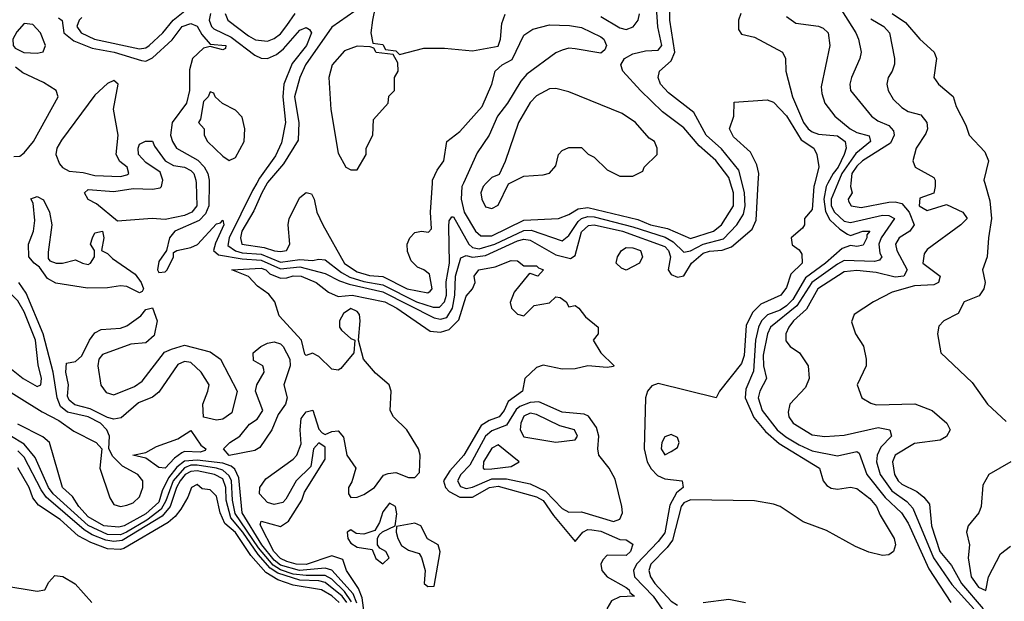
# Model space of a CAD drawing. Header units: inches. Extents: x 2380053 to 2584298, y 380219 to 546618.
# Tile 760 of 788: x 2476476 to 2479550, y 498694 to 500511. Entities that reach past the tile are written whole.
import ezdxf

# ---------------------------------------------------------------- set-up
doc = ezdxf.new("R2010")
doc.units = ezdxf.units.IN
doc.header["$MEASUREMENT"] = 0
doc.layers.add('C4479', color=7, linetype='Continuous')
doc.layers.add('C4570', color=7, linetype='Continuous')

msp = doc.modelspace()

# ---------------------------------------------------------------- linework, layer by layer
at = {"layer": 'C4479', "color": 2}
for points, elevation in [([(2477026.3, 500000), (2477028.5, 499930), (2477013.1, 499910), (2476990, 499899.1), (2476930, 499886.9), (2476889.7, 499889.7), (2476781.2, 499881.2), (2476715.6, 499935.6), (2476690, 499949.4), (2476678, 499970), (2476690, 499980.5), (2476770, 499974), (2476830, 499983.7), (2476890, 499981.6), (2476914, 499986), (2476919, 499990), (2476920.8, 500000)], 14), ([(2477067.3, 500000), (2477066, 499930), (2477055.6, 499904.4), (2477036.1, 499883.9), (2476960.4, 499850), (2476944, 499830), (2476934, 499790), (2476910, 499755.3), (2476905.5, 499730), (2476910, 499721), (2476930, 499722.8), (2476936, 499730), (2476956, 499770), (2476956.4, 499783.6), (2476966, 499790), (2477010, 499798.9), (2477030.8, 499809.2), (2477090, 499873), (2477103.2, 499876.8), (2477110, 499884.7), (2477112.8, 499870), (2477086.7, 499813.3), (2477081.1, 499790), (2477096.2, 499776.2), (2477170, 499763.8), (2477230, 499760.1), (2477290, 499733.1), (2477350, 499739.3), (2477430, 499717.7), (2477474.8, 499694.8), (2477505, 499685), (2477610, 499660.7), (2477770, 499579.8), (2477790, 499575.2), (2477810, 499580.2), (2477826.9, 499610), (2477834.7, 499650), (2477837, 499710), (2477853, 499767), (2477870, 499774.2), (2477890, 499769.4), (2477930, 499774), (2478030, 499820.5), (2478050, 499825.8), (2478070, 499822.2), (2478150, 499776.5), (2478195.3, 499764.7), (2478210, 499774.8), (2478230, 499848.5), (2478251.6, 499868.4), (2478270, 499870.1), (2478358, 499850), (2478490, 499802.8), (2478502.2, 499790), (2478507.8, 499770), (2478500.5, 499730), (2478510, 499714.8), (2478530, 499706.7), (2478550, 499710.7), (2478574, 499750), (2478610, 499782), (2478630, 499788.3), (2478669.1, 499790.9), (2478698.9, 499801.1), (2478763, 499857), (2478775.8, 499884.2), (2478782, 500000)], 18), ([(2477215.9, 500000), (2477203.1, 499976.9), (2477129.4, 499830), (2477126, 499806), (2477149.2, 499789.2), (2477170, 499783.1), (2477230, 499778.3), (2477290, 499753.8), (2477350, 499761.9), (2477390, 499758.3), (2477410, 499763), (2477430, 499761.3), (2477480.9, 499720.9), (2477506.9, 499706.9), (2477550, 499693.6), (2477610, 499682.7), (2477714.9, 499630), (2477767.3, 499612.7), (2477786.6, 499613.4), (2477801.8, 499630), (2477808.1, 499650), (2477807.6, 499692.4), (2477817.9, 499750), (2477815.3, 499864.7), (2477817.2, 499882.8), (2477824.7, 499895.3), (2477830, 499894.8), (2477878.2, 499810), (2477890, 499799.7), (2477910, 499795.3), (2477959.7, 499810), (2478050, 499852.8), (2478073.2, 499853.1), (2478170, 499820.3), (2478190, 499836.4), (2478219.8, 499880.2), (2478230.4, 499889.6), (2478250, 499896.6), (2478270, 499895.6), (2478390, 499863.6), (2478491.5, 499831.5), (2478516.8, 499816.8), (2478550, 499784.9), (2478570, 499789.3), (2478610, 499809.5), (2478673.8, 499826.2), (2478715, 499870), (2478736.2, 499903.8), (2478741, 499930), (2478739.1, 499970), (2478731.6, 500000)], 22), ([(2477248.7, 500000), (2477231.6, 499970), (2477206.4, 499913.6), (2477169.3, 499850), (2477164.7, 499830), (2477168.9, 499810), (2477239.3, 499799.3), (2477270.9, 499789.1), (2477290, 499786.5), (2477308.7, 499790), (2477319.3, 499810), (2477314, 499870), (2477317, 499890), (2477350, 499956), (2477370, 499971), (2477386.8, 499966.8), (2477395.5, 499950), (2477403.8, 499910), (2477422.6, 499870), (2477490, 499749.2), (2477530, 499723.7), (2477567.7, 499712.3), (2477610, 499708.7), (2477685.5, 499670), (2477750, 499658), (2477757.1, 499662.9), (2477763.7, 499670), (2477755.5, 499715.5), (2477738, 499730), (2477718, 499738), (2477698, 499758), (2477687.2, 499787.2), (2477686, 499810), (2477694.3, 499830), (2477710, 499845.7), (2477730.4, 499850.4), (2477752.3, 499847.7), (2477762, 499858), (2477758.5, 499910), (2477764.4, 500000)], 26), ([(2477861.1, 500000), (2477856.5, 499990), (2477854.7, 499950), (2477864.1, 499910), (2477898.7, 499850), (2477915.8, 499835.8), (2477950, 499835.8), (2478050, 499884.2), (2478158, 499890), (2478190, 499902), (2478219.6, 499920.4), (2478250, 499924.8), (2478406.3, 499886.3), (2478445.5, 499870), (2478498.5, 499858.5), (2478570, 499827.9), (2478642.7, 499850), (2478667, 499870), (2478704.7, 499930), (2478704.4, 499970), (2478695.5, 500000)], 26), ([(2477932.5, 500000), (2477922.8, 499990), (2477916, 499970), (2477918.8, 499950), (2477930, 499926.8), (2477950, 499921), (2477970, 499932), (2478002, 499998), (2478006, 500000)], 30), ([(2478958.3, 500000), (2478955.8, 499990), (2478950, 499918), (2478926, 499890), (2478926, 499870), (2478919.8, 499860.2), (2478884.7, 499830), (2478887.9, 499807.9), (2478910, 499792), (2478918, 499778), (2478918.8, 499750), (2478884.1, 499715.9), (2478870, 499674), (2478852.4, 499650), (2478790, 499622), (2478764.1, 499595.9), (2478744.7, 499555.3), (2478737.8, 499462.2), (2478730, 499437), (2478661, 499350), (2478650.6, 499329.4), (2478470, 499374.7), (2478450, 499367.6), (2478436.5, 499350), (2478430.3, 499330), (2478425.8, 499170), (2478435.5, 499130), (2478447.7, 499107.7), (2478467.4, 499087.4), (2478490, 499076.9), (2478544.7, 499070), (2478547.7, 499050), (2478527, 499033), (2478506.2, 498993.8), (2478490, 498908), (2478470, 498880.4), (2478402.2, 498810), (2478392.4, 498790), (2478395.8, 498770), (2478453.7, 498710), (2478510, 498628.5)], 18), ([(2478999.8, 500000), (2478994.6, 499990), (2478986.7, 499950), (2478991.6, 499911.6), (2479005.9, 499885.9), (2479036.4, 499856.4), (2479060.8, 499840.8), (2479070, 499837), (2479109, 499850), (2479130.4, 499850), (2479121.1, 499838.9), (2479121.6, 499830), (2479110, 499806.6), (2479090, 499802.4), (2479070, 499805.1), (2479043.6, 499796.4), (2478992.2, 499750), (2478930, 499704.4), (2478890, 499637.2), (2478870, 499617), (2478850, 499603.9), (2478811.4, 499588.6), (2478792.3, 499570), (2478782.3, 499550), (2478773.2, 499510), (2478767.5, 499412.5), (2478743.1, 499356.9), (2478740.7, 499330), (2478768.7, 499268.7), (2478804.5, 499224.5), (2478847.3, 499187.3), (2478973, 499110), (2478984.9, 499070), (2478995.9, 499055.9), (2479010, 499047.3), (2479030, 499044), (2479070, 499050.8), (2479090, 499046), (2479130, 499014.9), (2479151.8, 498990), (2479162.9, 498962.9), (2479206.8, 498890), (2479210.8, 498870), (2479204.7, 498850), (2479190, 498839), (2479170, 498837.2), (2479127.5, 498847.5), (2479085.3, 498865.3), (2478995.6, 498915.6), (2478922.7, 498942.7), (2478850, 498989.7), (2478830, 498997.7), (2478770, 499007.4), (2478570, 499010.8), (2478550, 499001.1), (2478541.8, 498990), (2478514.7, 498885.3), (2478498, 498862), (2478446.3, 498810), (2478440.3, 498790), (2478445.3, 498770), (2478459.5, 498750), (2478510, 498694), (2478530, 498682)], 22), ([(2479030.8, 500000), (2479010.2, 499950), (2479010.2, 499930), (2479019.8, 499910), (2479050, 499881.7), (2479070, 499877.4), (2479170, 499900.2), (2479190, 499898.9), (2479207.7, 499890), (2479165.6, 499830), (2479158.8, 499810), (2479162, 499782), (2479168.4, 499770), (2479160.5, 499759.5), (2479144.9, 499755.1), (2479050, 499758.6), (2479030, 499747.5), (2478949.7, 499690.3), (2478902.5, 499617.5), (2478820.2, 499550), (2478811.2, 499530), (2478797.2, 499462.8), (2478798.6, 499430), (2478808, 499390), (2478786.5, 499350), (2478781.3, 499330), (2478794.7, 499290), (2478840.7, 499230), (2478867.7, 499207.7), (2478910, 499182.7), (2478950, 499163.8), (2479030, 499148.8), (2479090, 499161.6), (2479096.7, 499156.7), (2479121.3, 499090), (2479178.4, 499018.4), (2479228.9, 498970), (2479250, 498938.4), (2479315.2, 498795.2), (2479383, 498690)], 26), ([(2479071.4, 500000), (2479070.4, 499990.4), (2479075.5, 499970), (2479062.8, 499950), (2479064, 499944), (2479072, 499930), (2479103.9, 499923.9), (2479190, 499940.7), (2479210, 499942.2), (2479230, 499936.5), (2479252.9, 499910), (2479268.9, 499870), (2479254.9, 499850), (2479222, 499830), (2479210.4, 499810), (2479215.3, 499790), (2479246.7, 499730), (2479237, 499710), (2479210, 499706.6), (2479150, 499721), (2479090, 499727.7), (2479050, 499723.5), (2478968.2, 499670), (2478933, 499607), (2478892.2, 499570), (2478877.6, 499550), (2478868, 499530), (2478867.7, 499507.7), (2478882, 499490), (2478911.3, 499470), (2478938, 499430), (2478941, 499390), (2478930, 499362), (2478881, 499310), (2478875.3, 499284.7), (2478877.3, 499270), (2478890.8, 499250), (2478950, 499214), (2478990, 499208.4), (2479050, 499212.7), (2479156.5, 499236.5), (2479193.4, 499230), (2479198, 499210), (2479165, 499175), (2479153.8, 499150), (2479151.3, 499130), (2479162.8, 499090), (2479199.4, 499039.4), (2479246.1, 499006.1), (2479265.1, 498985.1), (2479329.6, 498829.6), (2479386.5, 498746.5), (2479455, 498670)], 30), ([(2479334.8, 500000), (2479334.8, 499990), (2479330.7, 499969.3), (2479286.1, 499953.9), (2479284.2, 499930), (2479310, 499914.4), (2479370, 499933.4), (2479421, 499910), (2479434, 499890), (2479414.8, 499870), (2479310, 499793.2), (2479300.4, 499779.6), (2479296.3, 499750), (2479350.4, 499710), (2479344.9, 499690), (2479330, 499682.6), (2479270, 499679.7), (2479200.5, 499659.5), (2479142, 499630), (2479082, 499590), (2479072.7, 499567.3), (2479086, 499530), (2479110.6, 499490.6), (2479118.8, 499450), (2479118.8, 499430), (2479091, 499370), (2479106, 499330), (2479133.2, 499313.2), (2479150, 499308.2), (2479270.5, 499310.5), (2479324.7, 499290), (2479371, 499250), (2479381, 499230), (2479370, 499209.2), (2479350, 499197.2), (2479270, 499187), (2479209.3, 499150.7), (2479201.1, 499130), (2479207.9, 499090), (2479218.7, 499070), (2479230, 499060.3), (2479276.9, 499036.9), (2479299.5, 499019.5), (2479317.1, 498997.1), (2479323.5, 498930), (2479349.4, 498850), (2479385.3, 498805.3), (2479416.6, 498750), (2479484.6, 498670)], 34), ([(2479489.6, 500000), (2479505.2, 499945.2), (2479510.8, 499890), (2479500.7, 499830), (2479497.3, 499770), (2479482.8, 499730), (2479490.4, 499690.4), (2479486.7, 499670), (2479471.8, 499648.2), (2479424.7, 499630), (2479406.4, 499593.6), (2479362, 499570), (2479346.4, 499553.6), (2479342, 499530), (2479352, 499470), (2479450, 499378), (2479498, 499310), (2479555.9, 499255.9)], 38), ([(2477552.3, 498650), (2477545.1, 498705.1), (2477534.2, 498734.2), (2477496.2, 498790), (2477484.7, 498824.7), (2477450, 498835.6), (2477370, 498808.9), (2477339, 498810), (2477310, 498818.4), (2477290, 498827.6), (2477269.3, 498850), (2477227.1, 498932.9), (2477230, 498944.7), (2477290, 498927.3), (2477315.4, 498944.6), (2477357.2, 499010), (2477364.8, 499035.2), (2477430, 499138), (2477430, 499175.3), (2477410, 499189.3), (2477393.4, 499170), (2477384.5, 499115.5), (2477339.1, 499070), (2477307.2, 499012.8), (2477297.2, 499002.8), (2477270, 498996.3), (2477250, 499002.4), (2477224.2, 499030), (2477225.6, 499050), (2477243.9, 499076.1), (2477330, 499138), (2477340.7, 499150), (2477354.5, 499185.5), (2477351.8, 499230), (2477355.1, 499264.9), (2477370, 499286), (2477391.3, 499291.3), (2477410, 499231.3), (2477420.5, 499220.5), (2477430, 499214.8), (2477450, 499224.9), (2477470, 499226.8), (2477486.7, 499206.7), (2477497.6, 499150), (2477524.9, 499110), (2477512.4, 499067.6), (2477502, 499050), (2477502.8, 499030), (2477510, 499018), (2477530, 499018.8), (2477550, 499027.7), (2477584, 499050), (2477612.1, 499087.9), (2477626.3, 499093.7), (2477650, 499096.3), (2477690, 499080.7), (2477710, 499081), (2477724, 499096), (2477726, 499150), (2477721.2, 499170), (2477684.5, 499230), (2477642.7, 499270), (2477632.3, 499290), (2477636, 499350), (2477629.3, 499370), (2477586.9, 499406.9), (2477549.2, 499450), (2477533.2, 499510), (2477539.3, 499570), (2477537.2, 499590), (2477530, 499599), (2477510, 499608.7), (2477487.3, 499592.7), (2477474.8, 499570), (2477474.8, 499550), (2477481.1, 499541.1), (2477510, 499514.8), (2477522, 499510), (2477518.8, 499470), (2477478.4, 499421.6), (2477470, 499416), (2477450, 499419.3), (2477410, 499459), (2477390, 499468.7), (2477370, 499462), (2477365.6, 499465.6), (2477355.3, 499510), (2477286.3, 499586.3), (2477272.7, 499630), (2477253.8, 499653.8), (2477218.6, 499678.6), (2477190, 499709), (2477138, 499730), (2477230, 499735.2), (2477243.8, 499730), (2477257.1, 499717.1), (2477290, 499703.7), (2477310, 499704.2), (2477330, 499710.9), (2477354.8, 499710), (2477402, 499690), (2477439.5, 499659.5), (2477470, 499646), (2477514, 499650), (2477616.4, 499630), (2477653.4, 499610), (2477758, 499538), (2477790, 499534.6), (2477817.1, 499542.9), (2477847.1, 499572.9), (2477870, 499646.8), (2477889.2, 499670), (2477898, 499690), (2477895.3, 499710), (2477909, 499730), (2477960.9, 499739.1), (2478010, 499758.8), (2478030, 499758), (2478050, 499742), (2478090, 499742), (2478095.3, 499735.3), (2478111.3, 499730), (2478094, 499710), (2478070, 499718), (2478064.7, 499715.3), (2478019.8, 499660.2), (2478007.1, 499627.1), (2478011, 499610), (2478030, 499591), (2478050, 499586), (2478082, 499618), (2478130, 499626), (2478150, 499644.7), (2478163.6, 499643.6), (2478182, 499630), (2478190, 499614), (2478210, 499618), (2478222, 499610), (2478242.8, 499582.8), (2478282, 499550), (2478282, 499530), (2478266, 499510), (2478290.7, 499470.7), (2478330.9, 499430.9), (2478330, 499428), (2478310, 499424), (2478250, 499429.3), (2478210, 499420.7), (2478170, 499418.7), (2478110, 499431.6), (2478090, 499424.2), (2478052.7, 499390), (2478045.5, 499350), (2478001.3, 499318.7), (2477988.7, 499290), (2477973.4, 499270), (2477941.5, 499258.5), (2477916.7, 499243.3), (2477863.1, 499150), (2477818.9, 499101.1), (2477798.7, 499070), (2477804.9, 499050), (2477816.6, 499036.6), (2477850, 499018.9), (2477890, 499018.8), (2477943, 499050), (2477970, 499053.8), (2478090, 499020.2), (2478110, 499008.9), (2478142.3, 498962.3), (2478210, 498881), (2478234, 498910), (2478250, 498918), (2478262.4, 498917.6), (2478290, 498912.7), (2478350, 498886.8), (2478370, 498886), (2478390, 498872), (2478382.8, 498850), (2478370, 498837.2), (2478310, 498838), (2478296.2, 498823.8), (2478290.3, 498810), (2478293.4, 498790), (2478310, 498770.4), (2478370, 498737.1), (2478379.1, 498730), (2478381.1, 498721.1), (2478396, 498710), (2478350, 498708.4), (2478324.2, 498695.8), (2478309.2, 498670.8)], 14), ([(2476410, 499370.4), (2476545.7, 499285.7), (2476598.4, 499258.4), (2476645.1, 499225.1), (2476714.8, 499190), (2476732, 499170), (2476725.7, 499110), (2476757.2, 499017.2), (2476770, 498996.3), (2476790, 498990.4), (2476810, 498994), (2476830, 499001.3), (2476850, 499020.5), (2476860.4, 499050), (2476860.5, 499070), (2476844.5, 499090), (2476796.4, 499116.4), (2476766.7, 499146.7), (2476753.6, 499170), (2476755.8, 499210), (2476748, 499230), (2476728.2, 499250), (2476690, 499269.8), (2476624.7, 499284.7), (2476603, 499303), (2476592.8, 499330), (2476580.6, 499410), (2476549.2, 499530), (2476496.2, 499656.2), (2476473, 499690)], 18), ([(2477528.3, 498688.3), (2477516.8, 498716.8), (2477450, 498790.8), (2477430, 498797), (2477349.6, 498790), (2477290, 498806.7), (2477270, 498822.3), (2477231.6, 498870), (2477170.7, 498970), (2477159.7, 499079.7), (2477147.1, 499107.1), (2477136.3, 499116.3), (2477110, 499125.2), (2477030, 499135.4), (2476990, 499132.2), (2476966.5, 499113.5), (2476940.2, 499079.8), (2476920.6, 499039.4), (2476910, 499003.5), (2476870, 498967), (2476802.4, 498930), (2476785.6, 498925.6), (2476738, 498930), (2476690, 498957.7), (2476660.8, 498990), (2476641, 499021), (2476609.7, 499050), (2476569.2, 499190), (2476547.8, 499207.8), (2476470, 499247)], 18), ([(2477512.3, 498692.3), (2477490, 498724.9), (2477450, 498763), (2477430, 498775), (2477370, 498774.4), (2477330, 498779.2), (2477290, 498792.4), (2477266.8, 498806.8), (2477221.4, 498861.4), (2477148.6, 498968.6), (2477140.6, 499010), (2477137.6, 499070), (2477130, 499086.4), (2477110, 499103.8), (2477090, 499109.4), (2477030, 499119.2), (2477010, 499118.9), (2476990, 499110.9), (2476955.1, 499070), (2476932.5, 499007.5), (2476917.9, 498982.1), (2476872.9, 498947.1), (2476809.1, 498910), (2476790, 498901.9), (2476750, 498903.1), (2476690, 498930.5), (2476580.2, 499030), (2476565.7, 499050), (2476523.6, 499143.6), (2476490, 499185), (2476398.7, 499238.7)], 22), ([(2477497, 498690), (2477482.2, 498710), (2477430, 498752.7), (2477410, 498758.2), (2477350, 498760.1), (2477281.4, 498781.4), (2477257.5, 498797.5), (2477220.3, 498840.3), (2477173, 498910), (2477134.7, 498954.7), (2477120.4, 499010), (2477119.3, 499050), (2477110, 499076.8), (2477083.7, 499090), (2477030, 499101.5), (2477010, 499099.6), (2476992.2, 499090), (2476976.8, 499070), (2476965.8, 499050), (2476945.8, 498990), (2476920.2, 498959.8), (2476796.1, 498883.9), (2476770, 498880.7), (2476744.9, 498884.9), (2476702.1, 498902.1), (2476677.5, 498917.5), (2476558.8, 499018.8), (2476542.4, 499042.4), (2476490, 499144.4), (2476470, 499163.8)], 26), ([(2479570.7, 499129.3), (2479502, 499090), (2479483.6, 499056.4), (2479478, 498990), (2479471.3, 498970), (2479438, 498930), (2479432, 498910), (2479442, 498870), (2479438, 498830), (2479447.4, 498770), (2479470, 498738), (2479492.3, 498727.7), (2479500.9, 498770), (2479538, 498842), (2479570, 498866)], 38), ([(2477473.4, 498690), (2477450, 498711.3), (2477418.4, 498730), (2477330, 498744.1), (2477281.5, 498761.5), (2477244, 498784), (2477197.3, 498837.3), (2477150, 498908.7), (2477116.7, 498936.6), (2477101.4, 498970), (2477090, 499022), (2477070, 499042.7), (2477045.6, 499045.6), (2477030, 499059), (2477012, 499050), (2477000.5, 499019.5), (2476978.4, 498981.6), (2476961.6, 498958.4), (2476939.5, 498940.5), (2476800.7, 498859.3), (2476790, 498856), (2476750, 498858.2), (2476697.5, 498877.4), (2476658.2, 498898.2), (2476602.4, 498950), (2476534.3, 498994.3), (2476517.2, 499017.2), (2476505.4, 499050), (2476470, 499111.2)], 30), ([(2476423.4, 498743.4), (2476530, 498726), (2476554, 498730), (2476566.6, 498753.4), (2476585.6, 498774.4), (2476610, 498771), (2476648.4, 498748.4), (2476701, 498690)], 30), ([(2478610, 498690.4), (2478690, 498700.7), (2478742, 498690)], 22)]:
    msp.add_lwpolyline(points, dxfattribs=dict(at, elevation=elevation))
for points, elevation in [([(2476590, 499750.4), (2476609.6, 499750.4), (2476650, 499760.7), (2476672, 499750), (2476690, 499746.7), (2476697.2, 499750), (2476709.2, 499770), (2476709.2, 499790), (2476697.2, 499810), (2476702.7, 499830), (2476710, 499844.7), (2476734, 499850), (2476738.8, 499830), (2476731, 499790), (2476750, 499780.5), (2476765.3, 499765.3), (2476836.2, 499716.2), (2476854.9, 499690), (2476862, 499670), (2476858.4, 499661.6), (2476850, 499658), (2476810, 499677.4), (2476790, 499679.8), (2476750, 499672.9), (2476687.3, 499672.7), (2476588.2, 499688.2), (2476562.2, 499702.2), (2476538, 499738), (2476520.7, 499750), (2476504.4, 499770), (2476503.5, 499810), (2476519.3, 499850), (2476523.3, 499883.3), (2476518, 499938), (2476510, 499951.3), (2476530, 499958.4), (2476550, 499948.2), (2476568.9, 499910), (2476576.2, 499870), (2476564.4, 499784.4), (2476564.6, 499764.6), (2476570, 499757.3)], 14), ([(2478370, 499728.7), (2478354.6, 499734.6), (2478338, 499750), (2478342, 499770), (2478355.3, 499790), (2478370, 499798.8), (2478390, 499798), (2478414.8, 499790), (2478421, 499770), (2478411.3, 499750)], 14), ([(2476430, 499658.4), (2476410, 499646), (2476390, 499604), (2476370, 499518), (2476370, 499502), (2476376, 499490), (2476396.7, 499476.7), (2476450, 499418.8), (2476486, 499390), (2476530, 499364.9), (2476542, 499370), (2476544, 499390), (2476532.9, 499432.9), (2476525.1, 499510), (2476490, 499598.7), (2476470, 499633), (2476450, 499652.8)], 22), ([(2476770, 499339.5), (2476834.7, 499365.2), (2476858.2, 499381.8), (2476927.9, 499472.1), (2476950, 499481.7), (2476990, 499493.7), (2477070, 499472.9), (2477103.1, 499450), (2477154.9, 499350), (2477137.8, 499282.3), (2477110, 499263.5), (2477090, 499259.8), (2477049.6, 499269.6), (2477047.3, 499310), (2477063.6, 499350), (2477067, 499370), (2477042.4, 499410), (2477010, 499439.7), (2476990, 499443), (2476970, 499433.6), (2476910, 499347.3), (2476890, 499331.6), (2476846.5, 499313.5), (2476792.5, 499267.5), (2476770, 499262.7), (2476750, 499268.2), (2476695.4, 499295.4), (2476647.4, 499307.4), (2476630, 499322), (2476625, 499335), (2476628.2, 499370), (2476619.5, 499410), (2476622, 499438), (2476650, 499442.8), (2476670, 499460.7), (2476693.3, 499510), (2476710, 499532.7), (2476730, 499543.1), (2476790, 499547.4), (2476810, 499554.9), (2476854.1, 499585.9), (2476870, 499605.5), (2476890, 499610.8), (2476904.9, 499570), (2476895.6, 499524.4), (2476870, 499501.1), (2476822.6, 499497.4), (2476734.6, 499465.4), (2476722.4, 499450), (2476719.5, 499430), (2476729.2, 499369.2), (2476746, 499346)], 14), ([(2477130, 499149.8), (2477112, 499170), (2477132.3, 499190), (2477162.9, 499210), (2477193.1, 499246.9), (2477217.5, 499262.5), (2477234.5, 499290), (2477212, 499350), (2477216, 499370), (2477239, 499410), (2477238, 499418), (2477235.3, 499430), (2477206.3, 499446.3), (2477205.2, 499470), (2477228.7, 499490), (2477250, 499500.5), (2477270, 499504.9), (2477290, 499498.8), (2477298.8, 499490), (2477318.8, 499450), (2477320.7, 499430), (2477300.5, 499370), (2477310.8, 499330), (2477305.5, 499310), (2477282.4, 499277.6), (2477263, 499230), (2477225.1, 499174.9), (2477210, 499165.1)], 14), ([(2478096.8, 499316.8), (2478070, 499315), (2478037.6, 499302.4), (2478026.4, 499293.6), (2477996.1, 499243.9), (2477950, 499226.2), (2477930.2, 499210), (2477881.2, 499118.8), (2477853.6, 499090), (2477842.9, 499070), (2477852.2, 499052.2), (2477870, 499046.6), (2477890, 499050.2), (2477950, 499076.8), (2477996.1, 499076.1), (2478070, 499061.3), (2478118, 499038), (2478170, 498983.6), (2478190, 498972.9), (2478230, 498974), (2478330, 498943.2), (2478350, 498950.6), (2478358.5, 498970), (2478356, 498990), (2478335.2, 499075.2), (2478316.3, 499110), (2478284, 499150), (2478281, 499170), (2478284.2, 499210), (2478276.8, 499236.8), (2478252.1, 499272.1), (2478238.7, 499278.7), (2478170, 499285.1)], 18), ([(2478070, 499281.5), (2478050, 499272.3), (2478040.3, 499250), (2478038.4, 499230), (2478050, 499207.3), (2478150, 499190.8), (2478210, 499198), (2478217.2, 499210), (2478208.7, 499230), (2478162.2, 499242.3), (2478090, 499278)], 22), ([(2477039.6, 499160.4), (2476990, 499161.5), (2476981.8, 499158.2), (2476958.7, 499141.3), (2476930, 499109.7), (2476910, 499112.3), (2476870, 499141.2), (2476829.4, 499150.6), (2476870, 499158.8), (2476902.5, 499177.5), (2476970, 499201.6), (2477010, 499227.7), (2477041.6, 499181.6), (2477057.1, 499170), (2477054.6, 499165.4)], 14), ([(2478510, 499215.3), (2478490, 499208), (2478481, 499190), (2478478.8, 499170), (2478490, 499151.3), (2478510, 499162), (2478530, 499174), (2478535.3, 499190), (2478530, 499206)], 22), ([(2477970, 499182.7), (2477950, 499172), (2477924, 499130), (2477923, 499110), (2477926.8, 499106.8), (2477950, 499108.2), (2478010, 499114.8), (2478035.3, 499130)], 22), ([(2477630, 499000.9), (2477610, 498974), (2477599.5, 498940.5), (2477585.2, 498914.8), (2477550, 498903.7), (2477526.3, 498906.3), (2477510, 498917.2), (2477498, 498910), (2477500.7, 498890), (2477510, 498876), (2477530, 498862.8), (2477576, 498856), (2477588, 498828), (2477610, 498811), (2477629, 498830), (2477619, 498850), (2477600.1, 498860.1), (2477593.2, 498870), (2477593.2, 498890), (2477598, 498902), (2477608.7, 498911.3), (2477648, 498930), (2477652.9, 498967.1), (2477649, 498990)], 14), ([(2477710, 498938), (2477652, 498928), (2477651, 498910), (2477656.3, 498890), (2477668.3, 498868.3), (2477690, 498854), (2477722.8, 498842.8), (2477730.9, 498830.9), (2477741.6, 498790), (2477738.8, 498750), (2477750, 498740.7), (2477770, 498741), (2477788.7, 498848.7), (2477782, 498870), (2477748.7, 498888.7), (2477728.7, 498930)], 14)]:
    msp.add_lwpolyline(points, close=True, dxfattribs=dict(at, elevation=elevation))
at = {"layer": 'C4570', "color": 2}
for points, elevation in [([(2478731.6, 500000), (2478721.3, 500041.3), (2478667.2, 500107.2), (2478619.7, 500150), (2478581.3, 500221.3), (2478502.2, 500282.2), (2478476.3, 500310), (2478469.7, 500330), (2478474, 500350), (2478510, 500382), (2478521.6, 500410), (2478506.3, 500510), (2478506.8, 500670)], 22), ([(2476670, 500518.3), (2476661.7, 500510), (2476654.3, 500490), (2476667.6, 500470), (2476709.6, 500450.3), (2476850, 500420.2), (2476870, 500423.6), (2476879.7, 500430), (2476922.6, 500470), (2476954.7, 500510), (2476997, 500543)], 22), ([(2477522.7, 500537.3), (2477450, 500488.2), (2477367.9, 500370), (2477350.3, 500330), (2477334, 500270), (2477347.4, 500190), (2477345.5, 500134.5), (2477299.7, 500060.3), (2477250, 500002.4), (2477248.7, 500000)], 26), ([(2477585.7, 500550), (2477577.3, 500510), (2477572, 500470), (2477578, 500438), (2477610, 500434), (2477618, 500418), (2477650, 500414), (2477662, 500402), (2477738, 500422), (2477802.5, 500422.5), (2477890, 500413.4), (2477970, 500428.2), (2477977, 500450), (2477981.2, 500498.8), (2477991.6, 500528.4)], 30), ([(2478695.5, 500000), (2478690, 500018.4), (2478650, 500071.1), (2478597.3, 500117.3), (2478550, 500173), (2478483.3, 500223.3), (2478414.5, 500290), (2478359, 500350), (2478353.2, 500370), (2478364, 500390), (2478390, 500404.4), (2478430, 500414), (2478470, 500416.3), (2478480.7, 500430), (2478468.4, 500488.5), (2478464.7, 500550)], 26), ([(2479030, 500560.7), (2479086.3, 500470), (2479095.3, 500450), (2479103, 500410), (2479099.1, 500390), (2479073, 500330), (2479067.7, 500310), (2479070.6, 500290), (2479135.5, 500210), (2479155.3, 500195.2), (2479190, 500180.3), (2479204, 500164), (2479206.5, 500150), (2479194.5, 500125.5), (2479107.4, 500070), (2479090, 500053.7), (2479074.6, 500030), (2479071.4, 500000)], 30), ([(2476596.9, 500516.9), (2476608.1, 500508.1), (2476613.7, 500470), (2476645, 500445), (2476701.7, 500421.7), (2476770.6, 500410), (2476856, 500384), (2476870, 500381.5), (2476890, 500391.5), (2476951.5, 500448.5), (2476982.6, 500490), (2477010, 500499.6), (2477030, 500490.4), (2477044.6, 500464.6), (2477070, 500434.8), (2477119.1, 500430), (2477118.5, 500421.5), (2477110, 500417.2), (2477070, 500427.6), (2477050, 500422.4), (2477015.6, 500390), (2477006, 500354), (2477006, 500290), (2476996.9, 500250), (2476952.3, 500190), (2476947.1, 500150), (2476952.6, 500130), (2476965.3, 500110), (2477031.9, 500071.9), (2477051.4, 500051.4), (2477062.9, 500030), (2477067.5, 500010), (2477067.3, 500000)], 18), ([(2477071.1, 500530), (2477067.2, 500510), (2477074.7, 500490), (2477082.3, 500482.3), (2477136.4, 500456.4), (2477210, 500399.7), (2477230, 500391.3), (2477250, 500390.2), (2477277.5, 500402.5), (2477300, 500420), (2477350, 500478.3), (2477370, 500486.4), (2477380.5, 500480.5), (2477386.4, 500470), (2477371.1, 500430), (2477326.1, 500373.9), (2477301, 500310), (2477297.6, 500270), (2477306, 500190), (2477293.4, 500126.6), (2477274.7, 500085.3), (2477224.5, 500015.5), (2477215.9, 500000)], 22), ([(2477117.6, 500530), (2477125.5, 500510), (2477190, 500460.3), (2477211.6, 500448.4), (2477250, 500444.2), (2477270, 500452.2), (2477290, 500467.2), (2477310, 500492.4), (2477336.3, 500530)], 26), ([(2478290, 500520.5), (2478350, 500485.5), (2478370, 500480.5), (2478391.3, 500488.7), (2478407, 500510), (2478411.1, 500528.9)], 30), ([(2478728, 500530), (2478720.5, 500510), (2478720.4, 500480.4), (2478730, 500465.5), (2478770, 500456.3), (2478857.3, 500410), (2478866.8, 500390), (2478868, 500350), (2478888.9, 500270), (2478923.2, 500190), (2478937.4, 500170), (2478950, 500160.2), (2478970, 500153.8), (2479030, 500148.7), (2479053.7, 500130), (2479056.5, 500110), (2479050.2, 500090), (2479032, 500050), (2479015.5, 500030), (2478999.8, 500000)], 22), ([(2478870, 500520.5), (2478899.9, 500499.9), (2478970.3, 500490.3), (2478984.7, 500484.7), (2479000.7, 500470), (2479006, 500430), (2478978.8, 500301.2), (2478980.3, 500280.3), (2478990.4, 500250.4), (2479020.7, 500210), (2479068.7, 500170), (2479090, 500158.5), (2479128.2, 500148.2), (2479132.4, 500130), (2479086.5, 500093.5), (2479043.3, 500030), (2479030.8, 500000)], 26), ([(2479133.3, 500513.3), (2479174, 500490), (2479191.7, 500470), (2479208, 500390), (2479207.9, 500372.1), (2479200.7, 500350), (2479187.3, 500330), (2479184, 500310), (2479187.7, 500290), (2479202.9, 500262.9), (2479230, 500236.3), (2479250, 500224.4), (2479290, 500214), (2479308.7, 500190), (2479310.4, 500170), (2479304.9, 500155.1), (2479274.8, 500110), (2479264.7, 500070), (2479272, 500050), (2479330, 500018), (2479334.8, 500010), (2479334.8, 500000)], 34), ([(2479200.7, 500530), (2479242, 500502), (2479286.8, 500450), (2479331, 500410), (2479338.8, 500390), (2479330.8, 500330), (2479344.7, 500310), (2479390.6, 500270.6), (2479399.8, 500239.8), (2479430, 500182), (2479441, 500150), (2479490, 500098), (2479501, 500070), (2479486.8, 500010), (2479489.6, 500000)], 38), ([(2477764.4, 500000), (2477765.1, 500010), (2477779.3, 500040.7), (2477800.5, 500070), (2477809.2, 500130), (2477850, 500162), (2477919.7, 500240.3), (2477949.6, 500310), (2477960.7, 500350), (2477982.7, 500370), (2478013.6, 500386.4), (2478050, 500463), (2478078.2, 500481.8), (2478130, 500494.9), (2478193.1, 500493.1), (2478230, 500486.3), (2478290, 500458), (2478299.5, 500450), (2478308, 500430), (2478303, 500417), (2478290, 500406.6), (2478210, 500420.5), (2478190, 500421.6), (2478170, 500416.2), (2478150, 500407.3), (2478059.1, 500340.9), (2478040.7, 500319.3), (2477998.7, 500250), (2477967.3, 500210), (2477941.3, 500150), (2477904.6, 500095.4), (2477861.1, 500000)], 26), ([(2476456.9, 500083.1), (2476475.8, 500084.2), (2476490, 500094.9), (2476518.3, 500130), (2476596.2, 500270), (2476589.2, 500290), (2476550, 500315.1), (2476485.1, 500345.1), (2476462.9, 500362.9)], 18), ([(2478006, 500000), (2478050, 500022), (2478110, 500026), (2478130, 500032), (2478150, 500054), (2478158, 500090), (2478170, 500102), (2478190, 500112), (2478230, 500112), (2478251.1, 500091.1), (2478270, 500082), (2478310, 500042), (2478350, 500022), (2478390, 500022), (2478422, 500038), (2478426, 500050), (2478466, 500090), (2478466, 500110), (2478458, 500130), (2478441.2, 500141.2), (2478399, 500190), (2478357.5, 500217.5), (2478190, 500286), (2478150, 500296), (2478130, 500295.1), (2478090, 500272.7), (2478070, 500252.7), (2478033.4, 500190), (2477991.6, 500068.4), (2477972.7, 500027.3), (2477950, 500018), (2477932.5, 500000)], 30), ([(2478782, 500000), (2478783.6, 500030), (2478777.4, 500057.4), (2478757.4, 500097.4), (2478704.9, 500144.9), (2478692, 500170), (2478706, 500210), (2478706.8, 500253.2), (2478810, 500260.5), (2478830, 500253.4), (2478870, 500210.4), (2478916.2, 500136.2), (2478955.5, 500110), (2478964.9, 500090), (2478970.9, 500050.9), (2478958.3, 500000)], 18), ([(2476920.8, 500000), (2476922.7, 500010), (2476914.5, 500034.5), (2476870, 500065.1), (2476846.6, 500090), (2476845.2, 500110), (2476850, 500122), (2476868.9, 500131.1), (2476890, 500131.3), (2476896.3, 500116.3), (2476930.3, 500070.3), (2476955.6, 500055.6), (2476990, 500050.2), (2477010, 500040.4), (2477019.5, 500030), (2477026, 500010), (2477026.3, 500000)], 14)]:
    msp.add_lwpolyline(points, dxfattribs=dict(at, elevation=elevation))
for points, elevation in [([(2476490, 500499.3), (2476466.9, 500473.1), (2476454, 500450), (2476454.8, 500430), (2476461.6, 500421.6), (2476488.1, 500408.1), (2476530, 500406.4), (2476549.3, 500410.7), (2476556, 500430), (2476540.9, 500470), (2476516.2, 500496.2)], 18), ([(2477530, 500428), (2477490, 500414), (2477451, 500370), (2477440.7, 500330), (2477447.7, 500230), (2477470, 500094), (2477494, 500050), (2477510, 500042), (2477530, 500042), (2477558, 500090), (2477558, 500110), (2477578, 500150), (2477580.4, 500199.6), (2477626, 500250), (2477628.4, 500271.6), (2477646, 500290), (2477646, 500330), (2477658, 500350), (2477656.4, 500376.4), (2477642, 500402), (2477588.4, 500408.4), (2477582, 500422), (2477570, 500426)], 30), ([(2476770, 500320.9), (2476750, 500311.6), (2476710, 500275.1), (2476605.8, 500134.2), (2476592.1, 500110), (2476588.4, 500090), (2476600.4, 500060.4), (2476609.5, 500049.5), (2476630, 500038), (2476673.9, 500033.9), (2476710, 500024.7), (2476790, 500021.5), (2476810, 500026.3), (2476816.2, 500030), (2476811.5, 500050), (2476788.2, 500068.2), (2476776.9, 500090), (2476783.1, 500150), (2476768.4, 500231.5), (2476782.7, 500310)], 18), ([(2477070, 500286), (2477064.7, 500270), (2477050, 500255.3), (2477039.8, 500200.2), (2477034, 500190), (2477052, 500170), (2477052, 500150), (2477062, 500130), (2477110, 500084.7), (2477130, 500071.3), (2477150, 500081), (2477177, 500130), (2477179, 500170), (2477170, 500206), (2477150, 500228), (2477108.9, 500248.9), (2477086, 500270), (2477082, 500282)], 22)]:
    msp.add_lwpolyline(points, close=True, dxfattribs=dict(at, elevation=elevation))

doc.saveas('drawing.dxf')
